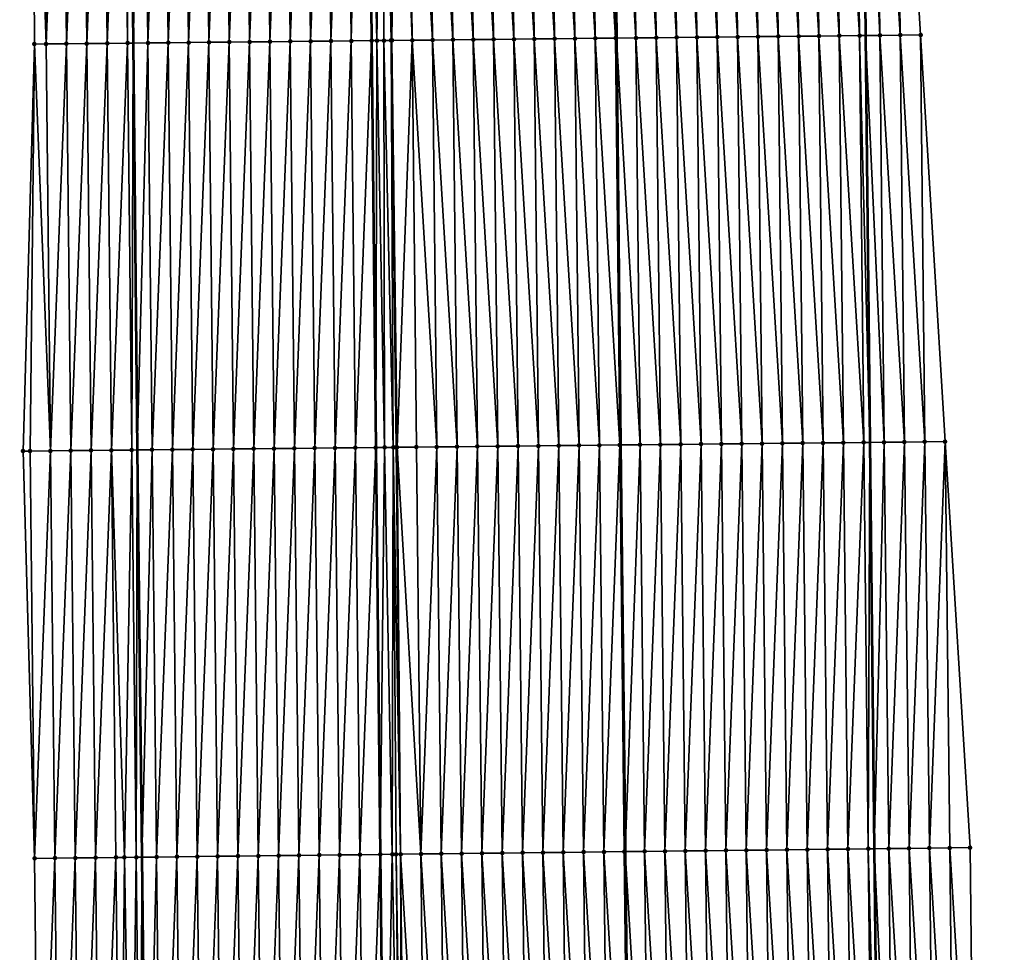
# Model space of a CAD drawing. Header units: feet. Extents: x 2010743 to 2022806, y 818705 to 837694.
# Tile 359 of 531: x 2011454 to 2011502, y 830849 to 830895. Entities that reach past the tile are written whole.
import ezdxf

# ---------------------------------------------------------------- set-up
doc = ezdxf.new("R2010")
doc.units = ezdxf.units.FT
doc.header["$MEASUREMENT"] = 0
for name, color, linetype, lineweight in [('EP_Travel Lane', 172, 'Continuous', 53), ('Road Shots', 141, 'Continuous', 100), ('STRIPING', 60, 'Continuous', 53)]:
    doc.layers.add(name, color=color, linetype=linetype, lineweight=lineweight)
doc.layers.add('I-77-MM17-21_NB-Surface-Border', color=7, linetype='Continuous')
doc.layers.add('I-77-MM17-21_NB-Surface-TIN', color=7, linetype='Continuous')

msp = doc.modelspace()

# ---------------------------------------------------------------- linework, layer by layer
at = {"layer": 'EP_Travel Lane'}
for points in [[(2011494.822, 830933.843, 328.306), (2011495.028, 830913.845, 328.183), (2011495.234, 830893.846, 328.061), (2011495.44, 830873.848, 327.938), (2011495.659, 830853.875, 327.808), (2011495.882, 830833.876, 327.703), (2011496.105, 830813.878, 327.567), (2011496.328, 830793.879, 327.442), (2011496.551, 830773.881, 327.308), (2011496.774, 830753.883, 327.176), (2011496.997, 830733.885, 327.022), (2011497.22, 830713.886, 326.922), (2011497.443, 830693.888, 326.802), (2011497.666, 830673.889, 326.664)], [(2011458.804, 830933.471, 328.509), (2011459.01, 830913.472, 328.364), (2011459.216, 830893.474, 328.253), (2011459.423, 830873.475, 328.167), (2011459.646, 830853.461, 328.058), (2011459.875, 830833.463, 327.95), (2011460.103, 830813.464, 327.822), (2011460.332, 830793.466, 327.674), (2011460.561, 830773.468, 327.565), (2011460.79, 830753.469, 327.446), (2011461.019, 830733.471, 327.322), (2011461.247, 830713.473, 327.206), (2011461.476, 830693.474, 327.074), (2011461.705, 830673.476, 326.95)]]:
    msp.add_polyline3d(points, dxfattribs=at)
at = {"layer": 'I-77-MM17-21_NB-Surface-Border', "color": 3, "linetype": 'Continuous', "lineweight": -3}
for points in [[(2011497.53, 830933.872, 328.212), (2011496.736, 830913.863, 328.132), (2011497.942, 830893.875, 327.97), (2011499.148, 830873.887, 327.814), (2011500.371, 830853.929, 327.66), (2011500.599, 830833.931, 327.544), (2011501.828, 830813.944, 327.376), (2011502.057, 830793.946, 327.252), (2011501.286, 830773.936, 327.147), (2011501.515, 830753.938, 327.019), (2011501.743, 830733.94, 326.875), (2011500.972, 830713.93, 326.792), (2011500.201, 830693.92, 326.708), (2011500.43, 830673.922, 326.571)], [(2011456.545, 830673.418, 326.859), (2011456.029, 830693.413, 326.965), (2011455.756, 830713.411, 327.082), (2011455.234, 830733.406, 327.181), (2011455.518, 830753.41, 327.317), (2011455.289, 830773.408, 327.438), (2011455.06, 830793.407, 327.564), (2011454.831, 830813.405, 327.7), (2011454.602, 830833.403, 327.829), (2011454.374, 830853.401, 327.946), (2011453.809, 830873.418, 328.036), (2011454.364, 830893.424, 328.142), (2011454.254, 830913.424, 328.271), (2011453.643, 830933.418, 328.383)]]:
    msp.add_polyline3d(points, dxfattribs=at)
at = {"layer": 'I-77-MM17-21_NB-Surface-TIN', "color": 128, "linetype": 'Continuous', "lineweight": -3}
for points in [[(2011474.943, 830893.635, 328.391), (2011474.737, 830913.634, 328.504), (2011473.737, 830913.623, 328.519)], [(2011475.943, 830893.645, 328.38), (2011475.737, 830913.644, 328.49), (2011474.737, 830913.634, 328.504)], [(2011474.943, 830893.635, 328.391), (2011475.943, 830893.645, 328.38), (2011474.737, 830913.634, 328.504)], [(2011476.943, 830893.656, 328.367), (2011476.737, 830913.654, 328.476), (2011475.737, 830913.644, 328.49)], [(2011475.943, 830893.645, 328.38), (2011476.943, 830893.656, 328.367), (2011475.737, 830913.644, 328.49)], [(2011477.943, 830893.666, 328.35), (2011477.737, 830913.665, 328.465), (2011476.737, 830913.654, 328.476)], [(2011476.943, 830893.656, 328.367), (2011477.943, 830893.666, 328.35), (2011476.737, 830913.654, 328.476)], [(2011478.943, 830893.677, 328.334), (2011478.737, 830913.675, 328.453), (2011477.737, 830913.665, 328.465)], [(2011477.943, 830893.666, 328.35), (2011478.943, 830893.677, 328.334), (2011477.737, 830913.665, 328.465)], [(2011479.943, 830893.687, 328.319), (2011479.737, 830913.686, 328.442), (2011478.737, 830913.675, 328.453)], [(2011478.943, 830893.677, 328.334), (2011479.943, 830893.687, 328.319), (2011478.737, 830913.675, 328.453)], [(2011480.943, 830893.697, 328.306), (2011480.737, 830913.696, 328.431), (2011479.737, 830913.686, 328.442)], [(2011479.943, 830893.687, 328.319), (2011480.943, 830893.697, 328.306), (2011479.737, 830913.686, 328.442)], [(2011481.943, 830893.708, 328.293), (2011481.737, 830913.706, 328.423), (2011480.737, 830913.696, 328.431)], [(2011480.943, 830893.697, 328.306), (2011481.943, 830893.708, 328.293), (2011480.737, 830913.696, 328.431)], [(2011482.943, 830893.718, 328.273), (2011482.737, 830913.717, 328.406), (2011481.737, 830913.706, 328.423)], [(2011481.943, 830893.708, 328.293), (2011482.943, 830893.718, 328.273), (2011481.737, 830913.706, 328.423)], [(2011482.737, 830913.717, 328.406), (2011482.981, 830893.719, 328.272), (2011482.775, 830913.717, 328.405)], [(2011482.943, 830893.718, 328.273), (2011482.981, 830893.719, 328.272), (2011482.737, 830913.717, 328.406)], [(2011483.943, 830893.729, 328.252), (2011483.737, 830913.727, 328.381), (2011482.775, 830913.717, 328.405)], [(2011483.943, 830893.729, 328.252), (2011482.775, 830913.717, 328.405), (2011482.981, 830893.719, 328.272)], [(2011484.943, 830893.739, 328.231), (2011484.737, 830913.738, 328.359), (2011483.737, 830913.727, 328.381)], [(2011483.943, 830893.729, 328.252), (2011484.943, 830893.739, 328.231), (2011483.737, 830913.727, 328.381)], [(2011485.943, 830893.749, 328.212), (2011485.737, 830913.748, 328.342), (2011484.737, 830913.738, 328.359)], [(2011484.943, 830893.739, 328.231), (2011485.943, 830893.749, 328.212), (2011484.737, 830913.738, 328.359)], [(2011486.943, 830893.76, 328.195), (2011486.736, 830913.758, 328.326), (2011485.737, 830913.748, 328.342)], [(2011485.943, 830893.749, 328.212), (2011486.943, 830893.76, 328.195), (2011485.737, 830913.748, 328.342)], [(2011487.943, 830893.77, 328.179), (2011487.736, 830913.769, 328.311), (2011486.736, 830913.758, 328.326)], [(2011486.943, 830893.76, 328.195), (2011487.943, 830893.77, 328.179), (2011486.736, 830913.758, 328.326)], [(2011488.942, 830893.781, 328.165), (2011488.736, 830913.779, 328.296), (2011487.736, 830913.769, 328.311)], [(2011487.943, 830893.77, 328.179), (2011488.942, 830893.781, 328.165), (2011487.736, 830913.769, 328.311)], [(2011489.942, 830893.791, 328.154), (2011489.736, 830913.79, 328.284), (2011488.736, 830913.779, 328.296)], [(2011488.942, 830893.781, 328.165), (2011489.942, 830893.791, 328.154), (2011488.736, 830913.779, 328.296)], [(2011490.942, 830893.801, 328.143), (2011490.736, 830913.8, 328.274), (2011489.736, 830913.79, 328.284)], [(2011489.942, 830893.791, 328.154), (2011490.942, 830893.801, 328.143), (2011489.736, 830913.79, 328.284)], [(2011491.942, 830893.812, 328.128), (2011491.736, 830913.81, 328.262), (2011490.736, 830913.8, 328.274)], [(2011490.942, 830893.801, 328.143), (2011491.942, 830893.812, 328.128), (2011490.736, 830913.8, 328.274)], [(2011492.942, 830893.822, 328.11), (2011492.736, 830913.821, 328.244), (2011491.736, 830913.81, 328.262)], [(2011491.942, 830893.812, 328.128), (2011492.942, 830893.822, 328.11), (2011491.736, 830913.81, 328.262)], [(2011493.942, 830893.833, 328.09), (2011493.736, 830913.831, 328.22), (2011492.736, 830913.821, 328.244)], [(2011492.942, 830893.822, 328.11), (2011493.942, 830893.833, 328.09), (2011492.736, 830913.821, 328.244)], [(2011494.942, 830893.843, 328.068), (2011494.736, 830913.842, 328.192), (2011493.736, 830913.831, 328.22)], [(2011493.942, 830893.833, 328.09), (2011494.942, 830893.843, 328.068), (2011493.736, 830913.831, 328.22)], [(2011494.736, 830913.842, 328.192), (2011495.234, 830893.846, 328.061), (2011495.028, 830913.845, 328.183)], [(2011494.942, 830893.843, 328.068), (2011495.234, 830893.846, 328.061), (2011494.736, 830913.842, 328.192)], [(2011495.942, 830893.854, 328.044), (2011495.736, 830913.852, 328.163), (2011495.028, 830913.845, 328.183)], [(2011495.942, 830893.854, 328.044), (2011495.028, 830913.845, 328.183), (2011495.234, 830893.846, 328.061)], [(2011496.942, 830893.864, 328.01), (2011496.736, 830913.863, 328.132), (2011495.736, 830913.852, 328.163)], [(2011495.942, 830893.854, 328.044), (2011496.942, 830893.864, 328.01), (2011495.736, 830913.852, 328.163)], [(2011496.942, 830893.864, 328.01), (2011497.942, 830893.875, 327.97), (2011496.736, 830913.863, 328.132)], [(2011454.944, 830893.43, 328.156), (2011454.738, 830913.429, 328.283), (2011454.254, 830913.424, 328.271)], [(2011454.944, 830893.43, 328.156), (2011454.254, 830913.424, 328.271), (2011454.364, 830893.424, 328.142)], [(2011454.944, 830893.43, 328.156), (2011455.738, 830913.439, 328.312), (2011454.738, 830913.429, 328.283)], [(2011454.944, 830893.43, 328.156), (2011455.944, 830893.44, 328.181), (2011455.738, 830913.439, 328.312)], [(2011455.944, 830893.44, 328.181), (2011456.738, 830913.449, 328.337), (2011455.738, 830913.439, 328.312)], [(2011455.944, 830893.44, 328.181), (2011456.944, 830893.451, 328.204), (2011456.738, 830913.449, 328.337)], [(2011456.944, 830893.451, 328.204), (2011457.738, 830913.459, 328.356), (2011456.738, 830913.449, 328.337)], [(2011456.944, 830893.451, 328.204), (2011457.944, 830893.461, 328.229), (2011457.738, 830913.459, 328.356)], [(2011457.944, 830893.461, 328.229), (2011458.738, 830913.47, 328.362), (2011457.738, 830913.459, 328.356)], [(2011457.944, 830893.461, 328.229), (2011458.944, 830893.471, 328.249), (2011458.738, 830913.47, 328.362)], [(2011458.944, 830893.471, 328.249), (2011459.01, 830913.472, 328.364), (2011458.738, 830913.47, 328.362)], [(2011458.944, 830893.471, 328.249), (2011459.216, 830893.474, 328.253), (2011459.01, 830913.472, 328.364)], [(2011459.738, 830913.48, 328.371), (2011459.01, 830913.472, 328.364), (2011459.216, 830893.474, 328.253)], [(2011459.944, 830893.481, 328.265), (2011459.738, 830913.48, 328.371), (2011459.216, 830893.474, 328.253)], [(2011459.944, 830893.481, 328.265), (2011460.738, 830913.49, 328.392), (2011459.738, 830913.48, 328.371)], [(2011459.944, 830893.481, 328.265), (2011460.944, 830893.491, 328.285), (2011460.738, 830913.49, 328.392)], [(2011460.944, 830893.491, 328.285), (2011461.738, 830913.5, 328.407), (2011460.738, 830913.49, 328.392)], [(2011460.944, 830893.491, 328.285), (2011461.944, 830893.502, 328.301), (2011461.738, 830913.5, 328.407)], [(2011462.738, 830913.51, 328.421), (2011461.738, 830913.5, 328.407), (2011461.944, 830893.502, 328.301)], [(2011462.944, 830893.512, 328.318), (2011462.738, 830913.51, 328.421), (2011461.944, 830893.502, 328.301)], [(2011462.944, 830893.512, 328.318), (2011463.738, 830913.521, 328.436), (2011462.738, 830913.51, 328.421)], [(2011462.944, 830893.512, 328.318), (2011463.944, 830893.522, 328.328), (2011463.738, 830913.521, 328.436)], [(2011463.944, 830893.522, 328.328), (2011464.738, 830913.531, 328.446), (2011463.738, 830913.521, 328.436)], [(2011463.944, 830893.522, 328.328), (2011464.944, 830893.532, 328.339), (2011464.738, 830913.531, 328.446)], [(2011464.944, 830893.532, 328.339), (2011465.738, 830913.541, 328.458), (2011464.738, 830913.531, 328.446)], [(2011464.944, 830893.532, 328.339), (2011465.944, 830893.543, 328.352), (2011465.738, 830913.541, 328.458)], [(2011465.944, 830893.543, 328.352), (2011466.738, 830913.551, 328.471), (2011465.738, 830913.541, 328.458)], [(2011465.944, 830893.543, 328.352), (2011466.944, 830893.553, 328.363), (2011466.738, 830913.551, 328.471)], [(2011466.944, 830893.553, 328.363), (2011467.737, 830913.562, 328.484), (2011466.738, 830913.551, 328.471)], [(2011466.944, 830893.553, 328.363), (2011467.944, 830893.563, 328.381), (2011467.737, 830913.562, 328.484)], [(2011467.944, 830893.563, 328.381), (2011468.737, 830913.572, 328.503), (2011467.737, 830913.562, 328.484)], [(2011467.944, 830893.563, 328.381), (2011468.944, 830893.573, 328.401), (2011468.737, 830913.572, 328.503)], [(2011468.944, 830893.573, 328.401), (2011469.737, 830913.582, 328.525), (2011468.737, 830913.572, 328.503)], [(2011468.944, 830893.573, 328.401), (2011469.944, 830893.583, 328.419), (2011469.737, 830913.582, 328.525)], [(2011469.944, 830893.583, 328.419), (2011470.382, 830913.589, 328.534), (2011469.737, 830913.582, 328.525)], [(2011469.944, 830893.583, 328.419), (2011470.944, 830893.594, 328.431), (2011470.382, 830913.589, 328.534)], [(2011470.382, 830913.589, 328.534), (2011470.944, 830893.594, 328.431), (2011470.737, 830913.592, 328.535)], [(2011471.206, 830893.596, 328.432), (2011471.502, 830913.6, 328.537), (2011470.737, 830913.592, 328.535)], [(2011471.206, 830893.596, 328.432), (2011470.737, 830913.592, 328.535), (2011470.944, 830893.594, 328.431)], [(2011471.206, 830893.596, 328.432), (2011471.556, 830893.6, 328.434), (2011471.502, 830913.6, 328.537)], [(2011471.901, 830893.603, 328.433), (2011471.737, 830913.603, 328.537), (2011471.502, 830913.6, 328.537)], [(2011471.556, 830893.6, 328.434), (2011471.901, 830893.603, 328.433), (2011471.502, 830913.6, 328.537)], [(2011471.943, 830893.604, 328.433), (2011472.187, 830913.607, 328.535), (2011471.737, 830913.603, 328.537)], [(2011471.901, 830893.603, 328.433), (2011471.943, 830893.604, 328.433), (2011471.737, 830913.603, 328.537)], [(2011471.943, 830893.604, 328.433), (2011472.943, 830893.614, 328.42), (2011472.187, 830913.607, 328.535)], [(2011472.943, 830893.614, 328.42), (2011472.737, 830913.613, 328.531), (2011472.187, 830913.607, 328.535)], [(2011473.943, 830893.625, 328.404), (2011473.737, 830913.623, 328.519), (2011472.737, 830913.613, 328.531)], [(2011472.943, 830893.614, 328.42), (2011473.943, 830893.625, 328.404), (2011472.737, 830913.613, 328.531)], [(2011473.943, 830893.625, 328.404), (2011474.943, 830893.635, 328.391), (2011473.737, 830913.623, 328.519)], [(2011489.149, 830873.782, 328.061), (2011488.942, 830893.781, 328.165), (2011487.943, 830893.77, 328.179)], [(2011490.149, 830873.792, 328.048), (2011489.942, 830893.791, 328.154), (2011488.942, 830893.781, 328.165)], [(2011489.149, 830873.782, 328.061), (2011490.149, 830873.792, 328.048), (2011488.942, 830893.781, 328.165)], [(2011491.149, 830873.803, 328.033), (2011490.942, 830893.801, 328.143), (2011489.942, 830893.791, 328.154)], [(2011490.149, 830873.792, 328.048), (2011491.149, 830873.803, 328.033), (2011489.942, 830893.791, 328.154)], [(2011492.148, 830873.813, 328.018), (2011491.942, 830893.812, 328.128), (2011490.942, 830893.801, 328.143)], [(2011491.149, 830873.803, 328.033), (2011492.148, 830873.813, 328.018), (2011490.942, 830893.801, 328.143)], [(2011493.148, 830873.824, 328.003), (2011492.942, 830893.822, 328.11), (2011491.942, 830893.812, 328.128)], [(2011492.148, 830873.813, 328.018), (2011493.148, 830873.824, 328.003), (2011491.942, 830893.812, 328.128)], [(2011494.148, 830873.834, 327.977), (2011493.942, 830893.833, 328.09), (2011492.942, 830893.822, 328.11)], [(2011493.148, 830873.824, 328.003), (2011494.148, 830873.834, 327.977), (2011492.942, 830893.822, 328.11)], [(2011495.148, 830873.845, 327.946), (2011494.942, 830893.843, 328.068), (2011493.942, 830893.833, 328.09)], [(2011494.148, 830873.834, 327.977), (2011495.148, 830873.845, 327.946), (2011493.942, 830893.833, 328.09)], [(2011494.942, 830893.843, 328.068), (2011495.44, 830873.848, 327.938), (2011495.234, 830893.846, 328.061)], [(2011495.148, 830873.845, 327.946), (2011495.44, 830873.848, 327.938), (2011494.942, 830893.843, 328.068)], [(2011496.148, 830873.855, 327.919), (2011495.942, 830893.854, 328.044), (2011495.234, 830893.846, 328.061)], [(2011496.148, 830873.855, 327.919), (2011495.234, 830893.846, 328.061), (2011495.44, 830873.848, 327.938)], [(2011497.148, 830873.865, 327.889), (2011496.942, 830893.864, 328.01), (2011495.942, 830893.854, 328.044)], [(2011496.148, 830873.855, 327.919), (2011497.148, 830873.865, 327.889), (2011495.942, 830893.854, 328.044)], [(2011498.148, 830873.876, 327.851), (2011497.942, 830893.875, 327.97), (2011496.942, 830893.864, 328.01)], [(2011497.148, 830873.865, 327.889), (2011498.148, 830873.876, 327.851), (2011496.942, 830893.864, 328.01)], [(2011498.148, 830873.876, 327.851), (2011499.148, 830873.887, 327.814), (2011497.942, 830893.875, 327.97)], [(2011454.15, 830873.421, 328.048), (2011454.364, 830893.424, 328.142), (2011453.809, 830873.418, 328.036)], [(2011454.15, 830873.421, 328.048), (2011455.15, 830873.432, 328.07), (2011454.364, 830893.424, 328.142)], [(2011455.15, 830873.432, 328.07), (2011454.944, 830893.43, 328.156), (2011454.364, 830893.424, 328.142)], [(2011455.15, 830873.432, 328.07), (2011455.944, 830893.44, 328.181), (2011454.944, 830893.43, 328.156)], [(2011455.15, 830873.432, 328.07), (2011456.15, 830873.442, 328.093), (2011455.944, 830893.44, 328.181)], [(2011456.15, 830873.442, 328.093), (2011456.944, 830893.451, 328.204), (2011455.944, 830893.44, 328.181)], [(2011456.15, 830873.442, 328.093), (2011457.15, 830873.452, 328.117), (2011456.944, 830893.451, 328.204)], [(2011457.15, 830873.452, 328.117), (2011457.944, 830893.461, 328.229), (2011456.944, 830893.451, 328.204)], [(2011457.15, 830873.452, 328.117), (2011458.15, 830873.462, 328.145), (2011457.944, 830893.461, 328.229)], [(2011458.15, 830873.462, 328.145), (2011458.944, 830893.471, 328.249), (2011457.944, 830893.461, 328.229)], [(2011458.15, 830873.462, 328.145), (2011459.15, 830873.472, 328.163), (2011458.944, 830893.471, 328.249)], [(2011459.15, 830873.472, 328.163), (2011459.216, 830893.474, 328.253), (2011458.944, 830893.471, 328.249)], [(2011459.15, 830873.472, 328.163), (2011459.423, 830873.475, 328.167), (2011459.216, 830893.474, 328.253)], [(2011459.944, 830893.481, 328.265), (2011459.216, 830893.474, 328.253), (2011459.423, 830873.475, 328.167)], [(2011460.15, 830873.482, 328.175), (2011459.944, 830893.481, 328.265), (2011459.423, 830873.475, 328.167)], [(2011460.15, 830873.482, 328.175), (2011460.944, 830893.491, 328.285), (2011459.944, 830893.481, 328.265)], [(2011460.15, 830873.482, 328.175), (2011461.15, 830873.493, 328.195), (2011460.944, 830893.491, 328.285)], [(2011461.15, 830873.493, 328.195), (2011461.944, 830893.502, 328.301), (2011460.944, 830893.491, 328.285)], [(2011461.15, 830873.493, 328.195), (2011462.15, 830873.503, 328.213), (2011461.944, 830893.502, 328.301)], [(2011462.944, 830893.512, 328.318), (2011461.944, 830893.502, 328.301), (2011462.15, 830873.503, 328.213)], [(2011463.15, 830873.513, 328.229), (2011462.944, 830893.512, 328.318), (2011462.15, 830873.503, 328.213)], [(2011463.15, 830873.513, 328.229), (2011463.944, 830893.522, 328.328), (2011462.944, 830893.512, 328.318)], [(2011463.15, 830873.513, 328.229), (2011464.15, 830873.523, 328.241), (2011463.944, 830893.522, 328.328)], [(2011464.15, 830873.523, 328.241), (2011464.944, 830893.532, 328.339), (2011463.944, 830893.522, 328.328)], [(2011464.15, 830873.523, 328.241), (2011465.15, 830873.534, 328.252), (2011464.944, 830893.532, 328.339)], [(2011465.15, 830873.534, 328.252), (2011465.944, 830893.543, 328.352), (2011464.944, 830893.532, 328.339)], [(2011465.15, 830873.534, 328.252), (2011466.15, 830873.544, 328.263), (2011465.944, 830893.543, 328.352)], [(2011466.15, 830873.544, 328.263), (2011466.944, 830893.553, 328.363), (2011465.944, 830893.543, 328.352)], [(2011466.15, 830873.544, 328.263), (2011467.15, 830873.554, 328.278), (2011466.944, 830893.553, 328.363)], [(2011467.15, 830873.554, 328.278), (2011467.944, 830893.563, 328.381), (2011466.944, 830893.553, 328.363)], [(2011467.15, 830873.554, 328.278), (2011468.15, 830873.564, 328.292), (2011467.944, 830893.563, 328.381)], [(2011468.15, 830873.564, 328.292), (2011468.944, 830893.573, 328.401), (2011467.944, 830893.563, 328.381)], [(2011468.15, 830873.564, 328.292), (2011469.15, 830873.574, 328.305), (2011468.944, 830893.573, 328.401)], [(2011469.15, 830873.574, 328.305), (2011469.944, 830893.583, 328.419), (2011468.944, 830893.573, 328.401)], [(2011469.15, 830873.574, 328.305), (2011470.15, 830873.585, 328.326), (2011469.944, 830893.583, 328.419)], [(2011470.15, 830873.585, 328.326), (2011470.944, 830893.594, 328.431), (2011469.944, 830893.583, 328.419)], [(2011470.15, 830873.585, 328.326), (2011471.15, 830873.595, 328.33), (2011470.944, 830893.594, 328.431)], [(2011471.206, 830893.596, 328.432), (2011470.944, 830893.594, 328.431), (2011471.15, 830873.595, 328.33)], [(2011471.588, 830873.599, 328.335), (2011471.206, 830893.596, 328.432), (2011471.15, 830873.595, 328.33)], [(2011471.588, 830873.599, 328.335), (2011471.556, 830893.6, 328.434), (2011471.206, 830893.596, 328.432)], [(2011472.007, 830873.604, 328.338), (2011471.901, 830893.603, 328.433), (2011471.556, 830893.6, 328.434)], [(2011471.588, 830873.599, 328.335), (2011472.007, 830873.604, 328.338), (2011471.556, 830893.6, 328.434)], [(2011472.15, 830873.605, 328.338), (2011471.943, 830893.604, 328.433), (2011471.901, 830893.603, 328.433)], [(2011472.007, 830873.604, 328.338), (2011472.15, 830873.605, 328.338), (2011471.901, 830893.603, 328.433)], [(2011472.198, 830873.606, 328.338), (2011472.943, 830893.614, 328.42), (2011471.943, 830893.604, 328.433)], [(2011472.15, 830873.605, 328.338), (2011472.198, 830873.606, 328.338), (2011471.943, 830893.604, 328.433)], [(2011472.198, 830873.606, 328.338), (2011473.149, 830873.616, 328.326), (2011472.943, 830893.614, 328.42)], [(2011474.149, 830873.626, 328.312), (2011473.943, 830893.625, 328.404), (2011472.943, 830893.614, 328.42)], [(2011473.149, 830873.616, 328.326), (2011474.149, 830873.626, 328.312), (2011472.943, 830893.614, 328.42)], [(2011475.149, 830873.636, 328.297), (2011474.943, 830893.635, 328.391), (2011473.943, 830893.625, 328.404)], [(2011474.149, 830873.626, 328.312), (2011475.149, 830873.636, 328.297), (2011473.943, 830893.625, 328.404)], [(2011476.149, 830873.647, 328.279), (2011475.943, 830893.645, 328.38), (2011474.943, 830893.635, 328.391)], [(2011475.149, 830873.636, 328.297), (2011476.149, 830873.647, 328.279), (2011474.943, 830893.635, 328.391)], [(2011477.149, 830873.657, 328.265), (2011476.943, 830893.656, 328.367), (2011475.943, 830893.645, 328.38)], [(2011476.149, 830873.647, 328.279), (2011477.149, 830873.657, 328.265), (2011475.943, 830893.645, 328.38)], [(2011478.149, 830873.668, 328.246), (2011477.943, 830893.666, 328.35), (2011476.943, 830893.656, 328.367)], [(2011477.149, 830873.657, 328.265), (2011478.149, 830873.668, 328.246), (2011476.943, 830893.656, 328.367)], [(2011479.149, 830873.678, 328.228), (2011478.943, 830893.677, 328.334), (2011477.943, 830893.666, 328.35)], [(2011478.149, 830873.668, 328.246), (2011479.149, 830873.678, 328.228), (2011477.943, 830893.666, 328.35)], [(2011480.149, 830873.688, 328.212), (2011479.943, 830893.687, 328.319), (2011478.943, 830893.677, 328.334)], [(2011479.149, 830873.678, 328.228), (2011480.149, 830873.688, 328.212), (2011478.943, 830893.677, 328.334)], [(2011481.149, 830873.699, 328.203), (2011480.943, 830893.697, 328.306), (2011479.943, 830893.687, 328.319)], [(2011480.149, 830873.688, 328.212), (2011481.149, 830873.699, 328.203), (2011479.943, 830893.687, 328.319)], [(2011482.149, 830873.709, 328.191), (2011481.943, 830893.708, 328.293), (2011480.943, 830893.697, 328.306)], [(2011481.149, 830873.699, 328.203), (2011482.149, 830873.709, 328.191), (2011480.943, 830893.697, 328.306)], [(2011483.149, 830873.72, 328.172), (2011482.943, 830893.718, 328.273), (2011481.943, 830893.708, 328.293)], [(2011482.149, 830873.709, 328.191), (2011483.149, 830873.72, 328.172), (2011481.943, 830893.708, 328.293)], [(2011482.943, 830893.718, 328.273), (2011483.187, 830873.72, 328.171), (2011482.981, 830893.719, 328.272)], [(2011483.149, 830873.72, 328.172), (2011483.187, 830873.72, 328.171), (2011482.943, 830893.718, 328.273)], [(2011484.149, 830873.73, 328.148), (2011483.943, 830893.729, 328.252), (2011482.981, 830893.719, 328.272)], [(2011484.149, 830873.73, 328.148), (2011482.981, 830893.719, 328.272), (2011483.187, 830873.72, 328.171)], [(2011485.149, 830873.74, 328.122), (2011484.943, 830893.739, 328.231), (2011483.943, 830893.729, 328.252)], [(2011484.149, 830873.73, 328.148), (2011485.149, 830873.74, 328.122), (2011483.943, 830893.729, 328.252)], [(2011486.149, 830873.751, 328.104), (2011485.943, 830893.749, 328.212), (2011484.943, 830893.739, 328.231)], [(2011485.149, 830873.74, 328.122), (2011486.149, 830873.751, 328.104), (2011484.943, 830893.739, 328.231)], [(2011487.149, 830873.761, 328.09), (2011486.943, 830893.76, 328.195), (2011485.943, 830893.749, 328.212)], [(2011486.149, 830873.751, 328.104), (2011487.149, 830873.761, 328.09), (2011485.943, 830893.749, 328.212)], [(2011488.149, 830873.772, 328.074), (2011487.943, 830893.77, 328.179), (2011486.943, 830893.76, 328.195)], [(2011487.149, 830873.761, 328.09), (2011488.149, 830873.772, 328.074), (2011486.943, 830893.76, 328.195)], [(2011488.149, 830873.772, 328.074), (2011489.149, 830873.782, 328.061), (2011487.943, 830893.77, 328.179)], [(2011455.374, 830853.413, 327.971), (2011456.15, 830873.442, 328.093), (2011455.15, 830873.432, 328.07)], [(2011455.374, 830853.413, 327.971), (2011456.373, 830853.424, 328), (2011456.15, 830873.442, 328.093)], [(2011456.373, 830853.424, 328), (2011457.15, 830873.452, 328.117), (2011456.15, 830873.442, 328.093)], [(2011456.373, 830853.424, 328), (2011457.373, 830853.435, 328.027), (2011457.15, 830873.452, 328.117)], [(2011457.373, 830853.435, 328.027), (2011458.15, 830873.462, 328.145), (2011457.15, 830873.452, 328.117)], [(2011457.373, 830853.435, 328.027), (2011458.373, 830853.446, 328.051), (2011458.15, 830873.462, 328.145)], [(2011458.796, 830853.451, 328.064), (2011459.15, 830873.472, 328.163), (2011458.15, 830873.462, 328.145)], [(2011458.373, 830853.446, 328.051), (2011458.796, 830853.451, 328.064), (2011458.15, 830873.462, 328.145)], [(2011458.796, 830853.451, 328.064), (2011459.373, 830853.458, 328.056), (2011459.15, 830873.472, 328.163)], [(2011459.373, 830853.458, 328.056), (2011459.423, 830873.475, 328.167), (2011459.15, 830873.472, 328.163)], [(2011459.373, 830853.458, 328.056), (2011459.646, 830853.461, 328.058), (2011459.423, 830873.475, 328.167)], [(2011460.15, 830873.482, 328.175), (2011459.423, 830873.475, 328.167), (2011459.646, 830853.461, 328.058)], [(2011460.373, 830853.469, 328.064), (2011460.15, 830873.482, 328.175), (2011459.646, 830853.461, 328.058)], [(2011460.373, 830853.469, 328.064), (2011461.15, 830873.493, 328.195), (2011460.15, 830873.482, 328.175)], [(2011460.373, 830853.469, 328.064), (2011461.373, 830853.481, 328.086), (2011461.15, 830873.493, 328.195)], [(2011461.373, 830853.481, 328.086), (2011462.15, 830873.503, 328.213), (2011461.15, 830873.493, 328.195)], [(2011461.373, 830853.481, 328.086), (2011462.373, 830853.492, 328.1), (2011462.15, 830873.503, 328.213)], [(2011463.15, 830873.513, 328.229), (2011462.15, 830873.503, 328.213), (2011462.373, 830853.492, 328.1)], [(2011463.373, 830853.503, 328.111), (2011463.15, 830873.513, 328.229), (2011462.373, 830853.492, 328.1)], [(2011463.373, 830853.503, 328.111), (2011464.15, 830873.523, 328.241), (2011463.15, 830873.513, 328.229)], [(2011463.373, 830853.503, 328.111), (2011464.373, 830853.515, 328.12), (2011464.15, 830873.523, 328.241)], [(2011464.373, 830853.515, 328.12), (2011465.15, 830873.534, 328.252), (2011464.15, 830873.523, 328.241)], [(2011464.373, 830853.515, 328.12), (2011465.373, 830853.526, 328.127), (2011465.15, 830873.534, 328.252)], [(2011465.373, 830853.526, 328.127), (2011466.15, 830873.544, 328.263), (2011465.15, 830873.534, 328.252)], [(2011465.373, 830853.526, 328.127), (2011466.373, 830853.537, 328.136), (2011466.15, 830873.544, 328.263)], [(2011466.373, 830853.537, 328.136), (2011467.15, 830873.554, 328.278), (2011466.15, 830873.544, 328.263)], [(2011466.373, 830853.537, 328.136), (2011467.373, 830853.549, 328.148), (2011467.15, 830873.554, 328.278)], [(2011467.373, 830853.549, 328.148), (2011468.15, 830873.564, 328.292), (2011467.15, 830873.554, 328.278)], [(2011467.373, 830853.549, 328.148), (2011468.373, 830853.56, 328.161), (2011468.15, 830873.564, 328.292)], [(2011468.373, 830853.56, 328.161), (2011469.15, 830873.574, 328.305), (2011468.15, 830873.564, 328.292)], [(2011468.373, 830853.56, 328.161), (2011469.373, 830853.572, 328.176), (2011469.15, 830873.574, 328.305)], [(2011469.373, 830853.572, 328.176), (2011470.15, 830873.585, 328.326), (2011469.15, 830873.574, 328.305)], [(2011469.373, 830853.572, 328.176), (2011470.373, 830853.583, 328.194), (2011470.15, 830873.585, 328.326)], [(2011470.373, 830853.583, 328.194), (2011471.15, 830873.595, 328.33), (2011470.15, 830873.585, 328.326)], [(2011470.373, 830853.583, 328.194), (2011471.373, 830853.594, 328.207), (2011471.15, 830873.595, 328.33)], [(2011471.588, 830873.599, 328.335), (2011471.15, 830873.595, 328.33), (2011471.373, 830853.594, 328.207)], [(2011471.965, 830853.601, 328.21), (2011471.588, 830873.599, 328.335), (2011471.373, 830853.594, 328.207)], [(2011471.965, 830853.601, 328.21), (2011472.007, 830873.604, 328.338), (2011471.588, 830873.599, 328.335)], [(2011471.965, 830853.601, 328.21), (2011472.153, 830853.603, 328.21), (2011472.007, 830873.604, 328.338)], [(2011472.372, 830853.606, 328.207), (2011472.15, 830873.605, 328.338), (2011472.007, 830873.604, 328.338)], [(2011472.153, 830853.603, 328.21), (2011472.372, 830853.606, 328.207), (2011472.007, 830873.604, 328.338)], [(2011472.372, 830853.606, 328.207), (2011472.198, 830873.606, 328.338), (2011472.15, 830873.605, 328.338)], [(2011473.372, 830853.617, 328.191), (2011473.149, 830873.616, 328.326), (2011472.198, 830873.606, 328.338)], [(2011472.372, 830853.606, 328.207), (2011473.372, 830853.617, 328.191), (2011472.198, 830873.606, 328.338)], [(2011473.372, 830853.617, 328.191), (2011474.149, 830873.626, 328.312), (2011473.149, 830873.616, 328.326)], [(2011473.372, 830853.617, 328.191), (2011474.372, 830853.629, 328.174), (2011474.149, 830873.626, 328.312)], [(2011474.372, 830853.629, 328.174), (2011475.149, 830873.636, 328.297), (2011474.149, 830873.626, 328.312)], [(2011474.372, 830853.629, 328.174), (2011475.372, 830853.64, 328.158), (2011475.149, 830873.636, 328.297)], [(2011475.372, 830853.64, 328.158), (2011476.149, 830873.647, 328.279), (2011475.149, 830873.636, 328.297)], [(2011475.372, 830853.64, 328.158), (2011476.372, 830853.652, 328.144), (2011476.149, 830873.647, 328.279)], [(2011476.372, 830853.652, 328.144), (2011477.149, 830873.657, 328.265), (2011476.149, 830873.647, 328.279)], [(2011476.372, 830853.652, 328.144), (2011477.372, 830853.663, 328.132), (2011477.149, 830873.657, 328.265)], [(2011477.372, 830853.663, 328.132), (2011478.149, 830873.668, 328.246), (2011477.149, 830873.657, 328.265)], [(2011477.372, 830853.663, 328.132), (2011478.372, 830853.675, 328.116), (2011478.149, 830873.668, 328.246)], [(2011478.372, 830853.675, 328.116), (2011479.149, 830873.678, 328.228), (2011478.149, 830873.668, 328.246)], [(2011478.372, 830853.675, 328.116), (2011479.372, 830853.686, 328.099), (2011479.149, 830873.678, 328.228)], [(2011479.372, 830853.686, 328.099), (2011480.149, 830873.688, 328.212), (2011479.149, 830873.678, 328.228)], [(2011479.372, 830853.686, 328.099), (2011480.372, 830853.698, 328.086), (2011480.149, 830873.688, 328.212)], [(2011480.372, 830853.698, 328.086), (2011481.149, 830873.699, 328.203), (2011480.149, 830873.688, 328.212)], [(2011480.372, 830853.698, 328.086), (2011481.372, 830853.709, 328.078), (2011481.149, 830873.699, 328.203)], [(2011481.372, 830853.709, 328.078), (2011482.149, 830873.709, 328.191), (2011481.149, 830873.699, 328.203)], [(2011481.372, 830853.709, 328.078), (2011482.372, 830853.721, 328.068), (2011482.149, 830873.709, 328.191)], [(2011482.372, 830853.721, 328.068), (2011483.149, 830873.72, 328.172), (2011482.149, 830873.709, 328.191)], [(2011482.372, 830853.721, 328.068), (2011483.372, 830853.733, 328.044), (2011483.149, 830873.72, 328.172)], [(2011483.372, 830853.733, 328.044), (2011483.187, 830873.72, 328.171), (2011483.149, 830873.72, 328.172)], [(2011484.149, 830873.73, 328.148), (2011483.187, 830873.72, 328.171), (2011483.41, 830853.733, 328.043)], [(2011483.372, 830853.733, 328.044), (2011483.41, 830853.733, 328.043), (2011483.187, 830873.72, 328.171)], [(2011484.372, 830853.744, 328.018), (2011484.149, 830873.73, 328.148), (2011483.41, 830853.733, 328.043)], [(2011484.372, 830853.744, 328.018), (2011485.149, 830873.74, 328.122), (2011484.149, 830873.73, 328.148)], [(2011484.372, 830853.744, 328.018), (2011485.372, 830853.756, 327.989), (2011485.149, 830873.74, 328.122)], [(2011485.372, 830853.756, 327.989), (2011486.149, 830873.751, 328.104), (2011485.149, 830873.74, 328.122)], [(2011485.372, 830853.756, 327.989), (2011486.372, 830853.767, 327.972), (2011486.149, 830873.751, 328.104)], [(2011486.372, 830853.767, 327.972), (2011487.149, 830873.761, 328.09), (2011486.149, 830873.751, 328.104)], [(2011486.372, 830853.767, 327.972), (2011487.371, 830853.779, 327.959), (2011487.149, 830873.761, 328.09)], [(2011487.371, 830853.779, 327.959), (2011488.149, 830873.772, 328.074), (2011487.149, 830873.761, 328.09)], [(2011487.371, 830853.779, 327.959), (2011488.371, 830853.79, 327.943), (2011488.149, 830873.772, 328.074)], [(2011488.371, 830853.79, 327.943), (2011489.149, 830873.782, 328.061), (2011488.149, 830873.772, 328.074)], [(2011488.371, 830853.79, 327.943), (2011489.371, 830853.802, 327.933), (2011489.149, 830873.782, 328.061)], [(2011489.371, 830853.802, 327.933), (2011490.149, 830873.792, 328.048), (2011489.149, 830873.782, 328.061)], [(2011489.371, 830853.802, 327.933), (2011490.371, 830853.813, 327.921), (2011490.149, 830873.792, 328.048)], [(2011490.371, 830853.813, 327.921), (2011491.149, 830873.803, 328.033), (2011490.149, 830873.792, 328.048)], [(2011490.371, 830853.813, 327.921), (2011491.371, 830853.825, 327.907), (2011491.149, 830873.803, 328.033)], [(2011491.371, 830853.825, 327.907), (2011492.148, 830873.813, 328.018), (2011491.149, 830873.803, 328.033)], [(2011491.371, 830853.825, 327.907), (2011492.371, 830853.836, 327.891), (2011492.148, 830873.813, 328.018)], [(2011492.371, 830853.836, 327.891), (2011493.148, 830873.824, 328.003), (2011492.148, 830873.813, 328.018)], [(2011492.371, 830853.836, 327.891), (2011493.371, 830853.848, 327.873), (2011493.148, 830873.824, 328.003)], [(2011493.371, 830853.848, 327.873), (2011494.148, 830873.834, 327.977), (2011493.148, 830873.824, 328.003)], [(2011493.371, 830853.848, 327.873), (2011494.371, 830853.86, 327.855), (2011494.148, 830873.834, 327.977)], [(2011494.371, 830853.86, 327.855), (2011495.148, 830873.845, 327.946), (2011494.148, 830873.834, 327.977)], [(2011494.371, 830853.86, 327.855), (2011495.371, 830853.871, 327.816), (2011495.148, 830873.845, 327.946)], [(2011495.371, 830853.871, 327.816), (2011495.44, 830873.848, 327.938), (2011495.148, 830873.845, 327.946)], [(2011495.371, 830853.871, 327.816), (2011495.659, 830853.875, 327.808), (2011495.44, 830873.848, 327.938)], [(2011496.148, 830873.855, 327.919), (2011495.44, 830873.848, 327.938), (2011495.659, 830853.875, 327.808)], [(2011496.371, 830853.883, 327.79), (2011496.148, 830873.855, 327.919), (2011495.659, 830853.875, 327.808)], [(2011496.371, 830853.883, 327.79), (2011497.148, 830873.865, 327.889), (2011496.148, 830873.855, 327.919)], [(2011496.371, 830853.883, 327.79), (2011497.371, 830853.894, 327.76), (2011497.148, 830873.865, 327.889)], [(2011497.371, 830853.894, 327.76), (2011498.148, 830873.876, 327.851), (2011497.148, 830873.865, 327.889)], [(2011497.371, 830853.894, 327.76), (2011498.371, 830853.906, 327.726), (2011498.148, 830873.876, 327.851)], [(2011498.371, 830853.906, 327.726), (2011499.148, 830873.887, 327.814), (2011498.148, 830873.876, 327.851)], [(2011498.371, 830853.906, 327.726), (2011499.371, 830853.918, 327.694), (2011499.148, 830873.887, 327.814)], [(2011499.371, 830853.918, 327.694), (2011500.371, 830853.929, 327.66), (2011499.148, 830873.887, 327.814)], [(2011454.374, 830853.401, 327.946), (2011454.15, 830873.421, 328.048), (2011453.809, 830873.418, 328.036)], [(2011454.374, 830853.401, 327.946), (2011455.15, 830873.432, 328.07), (2011454.15, 830873.421, 328.048)], [(2011455.374, 830853.413, 327.971), (2011455.15, 830873.432, 328.07), (2011454.374, 830853.401, 327.946)], [(2011470.601, 830833.584, 328.091), (2011471.373, 830853.594, 328.207), (2011470.373, 830853.583, 328.194)], [(2011470.601, 830833.584, 328.091), (2011471.601, 830833.596, 328.097), (2011471.373, 830853.594, 328.207)], [(2011471.965, 830853.601, 328.21), (2011471.373, 830853.594, 328.207), (2011471.601, 830833.596, 328.097)], [(2011472.357, 830833.604, 328.109), (2011471.965, 830853.601, 328.21), (2011471.601, 830833.596, 328.097)], [(2011472.357, 830833.604, 328.109), (2011472.153, 830853.603, 328.21), (2011471.965, 830853.601, 328.21)], [(2011472.447, 830833.605, 328.109), (2011472.372, 830853.606, 328.207), (2011472.153, 830853.603, 328.21)], [(2011472.357, 830833.604, 328.109), (2011472.447, 830833.605, 328.109), (2011472.153, 830853.603, 328.21)], [(2011473.601, 830833.619, 328.088), (2011473.372, 830853.617, 328.191), (2011472.372, 830853.606, 328.207)], [(2011472.447, 830833.605, 328.109), (2011472.601, 830833.607, 328.108), (2011472.372, 830853.606, 328.207)], [(2011472.601, 830833.607, 328.108), (2011473.601, 830833.619, 328.088), (2011472.372, 830853.606, 328.207)], [(2011474.601, 830833.63, 328.072), (2011474.372, 830853.629, 328.174), (2011473.372, 830853.617, 328.191)], [(2011473.601, 830833.619, 328.088), (2011474.601, 830833.63, 328.072), (2011473.372, 830853.617, 328.191)], [(2011475.601, 830833.642, 328.057), (2011475.372, 830853.64, 328.158), (2011474.372, 830853.629, 328.174)], [(2011474.601, 830833.63, 328.072), (2011475.601, 830833.642, 328.057), (2011474.372, 830853.629, 328.174)], [(2011476.601, 830833.653, 328.044), (2011476.372, 830853.652, 328.144), (2011475.372, 830853.64, 328.158)], [(2011475.601, 830833.642, 328.057), (2011476.601, 830833.653, 328.044), (2011475.372, 830853.64, 328.158)], [(2011477.601, 830833.665, 328.03), (2011477.372, 830853.663, 328.132), (2011476.372, 830853.652, 328.144)], [(2011476.601, 830833.653, 328.044), (2011477.601, 830833.665, 328.03), (2011476.372, 830853.652, 328.144)], [(2011478.601, 830833.676, 328.013), (2011478.372, 830853.675, 328.116), (2011477.372, 830853.663, 328.132)], [(2011477.601, 830833.665, 328.03), (2011478.601, 830833.676, 328.013), (2011477.372, 830853.663, 328.132)], [(2011479.601, 830833.688, 327.998), (2011479.372, 830853.686, 328.099), (2011478.372, 830853.675, 328.116)], [(2011478.601, 830833.676, 328.013), (2011479.601, 830833.688, 327.998), (2011478.372, 830853.675, 328.116)], [(2011480.601, 830833.699, 327.986), (2011480.372, 830853.698, 328.086), (2011479.372, 830853.686, 328.099)], [(2011479.601, 830833.688, 327.998), (2011480.601, 830833.699, 327.986), (2011479.372, 830853.686, 328.099)], [(2011481.601, 830833.711, 327.977), (2011481.372, 830853.709, 328.078), (2011480.372, 830853.698, 328.086)], [(2011480.601, 830833.699, 327.986), (2011481.601, 830833.711, 327.977), (2011480.372, 830853.698, 328.086)], [(2011482.601, 830833.722, 327.97), (2011482.372, 830853.721, 328.068), (2011481.372, 830853.709, 328.078)], [(2011481.601, 830833.711, 327.977), (2011482.601, 830833.722, 327.97), (2011481.372, 830853.709, 328.078)], [(2011483.601, 830833.734, 327.95), (2011483.372, 830853.733, 328.044), (2011482.372, 830853.721, 328.068)], [(2011482.601, 830833.722, 327.97), (2011483.601, 830833.734, 327.95), (2011482.372, 830853.721, 328.068)], [(2011483.372, 830853.733, 328.044), (2011483.638, 830833.734, 327.949), (2011483.41, 830853.733, 328.043)], [(2011483.601, 830833.734, 327.95), (2011483.638, 830833.734, 327.949), (2011483.372, 830853.733, 328.044)], [(2011484.6, 830833.746, 327.929), (2011484.372, 830853.744, 328.018), (2011483.41, 830853.733, 328.043)], [(2011484.6, 830833.746, 327.929), (2011483.41, 830853.733, 328.043), (2011483.638, 830833.734, 327.949)], [(2011485.6, 830833.757, 327.895), (2011485.372, 830853.756, 327.989), (2011484.372, 830853.744, 328.018)], [(2011484.6, 830833.746, 327.929), (2011485.6, 830833.757, 327.895), (2011484.372, 830853.744, 328.018)], [(2011486.6, 830833.769, 327.873), (2011486.372, 830853.767, 327.972), (2011485.372, 830853.756, 327.989)], [(2011485.6, 830833.757, 327.895), (2011486.6, 830833.769, 327.873), (2011485.372, 830853.756, 327.989)], [(2011487.6, 830833.78, 327.855), (2011487.371, 830853.779, 327.959), (2011486.372, 830853.767, 327.972)], [(2011486.6, 830833.769, 327.873), (2011487.6, 830833.78, 327.855), (2011486.372, 830853.767, 327.972)], [(2011488.6, 830833.792, 327.836), (2011488.371, 830853.79, 327.943), (2011487.371, 830853.779, 327.959)], [(2011487.6, 830833.78, 327.855), (2011488.6, 830833.792, 327.836), (2011487.371, 830853.779, 327.959)], [(2011489.6, 830833.804, 327.819), (2011489.371, 830853.802, 327.933), (2011488.371, 830853.79, 327.943)], [(2011488.6, 830833.792, 327.836), (2011489.6, 830833.804, 327.819), (2011488.371, 830853.79, 327.943)], [(2011490.6, 830833.815, 327.803), (2011490.371, 830853.813, 327.921), (2011489.371, 830853.802, 327.933)], [(2011489.6, 830833.804, 327.819), (2011490.6, 830833.815, 327.803), (2011489.371, 830853.802, 327.933)], [(2011491.6, 830833.827, 327.789), (2011491.371, 830853.825, 327.907), (2011490.371, 830853.813, 327.921)], [(2011490.6, 830833.815, 327.803), (2011491.6, 830833.827, 327.789), (2011490.371, 830853.813, 327.921)], [(2011492.6, 830833.838, 327.777), (2011492.371, 830853.836, 327.891), (2011491.371, 830853.825, 327.907)], [(2011491.6, 830833.827, 327.789), (2011492.6, 830833.838, 327.777), (2011491.371, 830853.825, 327.907)], [(2011493.6, 830833.85, 327.76), (2011493.371, 830853.848, 327.873), (2011492.371, 830853.836, 327.891)], [(2011492.6, 830833.838, 327.777), (2011493.6, 830833.85, 327.76), (2011492.371, 830853.836, 327.891)], [(2011494.6, 830833.861, 327.743), (2011494.371, 830853.86, 327.855), (2011493.371, 830853.848, 327.873)], [(2011493.6, 830833.85, 327.76), (2011494.6, 830833.861, 327.743), (2011493.371, 830853.848, 327.873)], [(2011495.6, 830833.873, 327.71), (2011495.371, 830853.871, 327.816), (2011494.371, 830853.86, 327.855)], [(2011494.6, 830833.861, 327.743), (2011495.6, 830833.873, 327.71), (2011494.371, 830853.86, 327.855)], [(2011495.371, 830853.871, 327.816), (2011495.882, 830833.876, 327.703), (2011495.659, 830853.875, 327.808)], [(2011495.6, 830833.873, 327.71), (2011495.882, 830833.876, 327.703), (2011495.371, 830853.871, 327.816)], [(2011496.6, 830833.884, 327.684), (2011496.371, 830853.883, 327.79), (2011495.659, 830853.875, 327.808)], [(2011496.6, 830833.884, 327.684), (2011495.659, 830853.875, 327.808), (2011495.882, 830833.876, 327.703)], [(2011497.6, 830833.896, 327.644), (2011497.371, 830853.894, 327.76), (2011496.371, 830853.883, 327.79)], [(2011496.6, 830833.884, 327.684), (2011497.6, 830833.896, 327.644), (2011496.371, 830853.883, 327.79)], [(2011498.6, 830833.908, 327.607), (2011498.371, 830853.906, 327.726), (2011497.371, 830853.894, 327.76)], [(2011497.6, 830833.896, 327.644), (2011498.6, 830833.908, 327.607), (2011497.371, 830853.894, 327.76)], [(2011499.599, 830833.919, 327.577), (2011499.371, 830853.918, 327.694), (2011498.371, 830853.906, 327.726)], [(2011498.6, 830833.908, 327.607), (2011499.599, 830833.919, 327.577), (2011498.371, 830853.906, 327.726)], [(2011500.599, 830833.931, 327.544), (2011500.371, 830853.929, 327.66), (2011499.371, 830853.918, 327.694)], [(2011499.599, 830833.919, 327.577), (2011500.599, 830833.931, 327.544), (2011499.371, 830853.918, 327.694)], [(2011454.602, 830833.403, 327.829), (2011455.374, 830853.413, 327.971), (2011454.374, 830853.401, 327.946)], [(2011455.602, 830833.414, 327.855), (2011455.374, 830853.413, 327.971), (2011454.602, 830833.403, 327.829)], [(2011455.602, 830833.414, 327.855), (2011456.373, 830853.424, 328), (2011455.374, 830853.413, 327.971)], [(2011455.602, 830833.414, 327.855), (2011456.602, 830833.426, 327.883), (2011456.373, 830853.424, 328)], [(2011456.602, 830833.426, 327.883), (2011457.373, 830853.435, 328.027), (2011456.373, 830853.424, 328)], [(2011456.602, 830833.426, 327.883), (2011457.602, 830833.437, 327.899), (2011457.373, 830853.435, 328.027)], [(2011457.602, 830833.437, 327.899), (2011458.373, 830853.446, 328.051), (2011457.373, 830853.435, 328.027)], [(2011457.602, 830833.437, 327.899), (2011458.602, 830833.448, 327.929), (2011458.373, 830853.446, 328.051)], [(2011458.602, 830833.448, 327.929), (2011458.796, 830853.451, 328.064), (2011458.373, 830853.446, 328.051)], [(2011458.602, 830833.448, 327.929), (2011459.116, 830833.454, 327.959), (2011458.796, 830853.451, 328.064)], [(2011459.116, 830833.454, 327.959), (2011459.373, 830853.458, 328.056), (2011458.796, 830853.451, 328.064)], [(2011459.116, 830833.454, 327.959), (2011459.602, 830833.459, 327.949), (2011459.373, 830853.458, 328.056)], [(2011459.602, 830833.459, 327.949), (2011459.646, 830853.461, 328.058), (2011459.373, 830853.458, 328.056)], [(2011459.602, 830833.459, 327.949), (2011459.875, 830833.463, 327.95), (2011459.646, 830853.461, 328.058)], [(2011460.373, 830853.469, 328.064), (2011459.646, 830853.461, 328.058), (2011459.875, 830833.463, 327.95)], [(2011460.602, 830833.471, 327.954), (2011460.373, 830853.469, 328.064), (2011459.875, 830833.463, 327.95)], [(2011460.602, 830833.471, 327.954), (2011461.373, 830853.481, 328.086), (2011460.373, 830853.469, 328.064)], [(2011460.602, 830833.471, 327.954), (2011461.602, 830833.482, 327.972), (2011461.373, 830853.481, 328.086)], [(2011461.602, 830833.482, 327.972), (2011462.373, 830853.492, 328.1), (2011461.373, 830853.481, 328.086)], [(2011462.602, 830833.494, 327.986), (2011462.373, 830853.492, 328.1), (2011461.602, 830833.482, 327.972)], [(2011462.602, 830833.494, 327.986), (2011463.373, 830853.503, 328.111), (2011462.373, 830853.492, 328.1)], [(2011462.602, 830833.494, 327.986), (2011463.602, 830833.505, 327.997), (2011463.373, 830853.503, 328.111)], [(2011463.602, 830833.505, 327.997), (2011464.373, 830853.515, 328.12), (2011463.373, 830853.503, 328.111)], [(2011463.602, 830833.505, 327.997), (2011464.602, 830833.516, 328.01), (2011464.373, 830853.515, 328.12)], [(2011464.602, 830833.516, 328.01), (2011465.373, 830853.526, 328.127), (2011464.373, 830853.515, 328.12)], [(2011464.602, 830833.516, 328.01), (2011465.602, 830833.528, 328.022), (2011465.373, 830853.526, 328.127)], [(2011465.602, 830833.528, 328.022), (2011466.373, 830853.537, 328.136), (2011465.373, 830853.526, 328.127)], [(2011465.602, 830833.528, 328.022), (2011466.602, 830833.539, 328.032), (2011466.373, 830853.537, 328.136)], [(2011466.602, 830833.539, 328.032), (2011467.373, 830853.549, 328.148), (2011466.373, 830853.537, 328.136)], [(2011466.602, 830833.539, 328.032), (2011467.602, 830833.55, 328.042), (2011467.373, 830853.549, 328.148)], [(2011467.602, 830833.55, 328.042), (2011468.373, 830853.56, 328.161), (2011467.373, 830853.549, 328.148)], [(2011467.602, 830833.55, 328.042), (2011468.602, 830833.562, 328.056), (2011468.373, 830853.56, 328.161)], [(2011468.602, 830833.562, 328.056), (2011469.373, 830853.572, 328.176), (2011468.373, 830853.56, 328.161)], [(2011468.602, 830833.562, 328.056), (2011469.601, 830833.573, 328.072), (2011469.373, 830853.572, 328.176)], [(2011469.601, 830833.573, 328.072), (2011470.373, 830853.583, 328.194), (2011469.373, 830853.572, 328.176)], [(2011469.601, 830833.573, 328.072), (2011470.601, 830833.584, 328.091), (2011470.373, 830853.583, 328.194)]]:
    msp.add_3dface(points, dxfattribs=at)
at = {"layer": 'Road Shots', "lineweight": 100}
for p in [(2011488.942, 830893.781, 328.165), (2011489.942, 830893.791, 328.154), (2011490.942, 830893.801, 328.143), (2011491.942, 830893.812, 328.128), (2011492.942, 830893.822, 328.11), (2011493.942, 830893.833, 328.09), (2011494.942, 830893.843, 328.068), (2011495.942, 830893.854, 328.044), (2011496.942, 830893.864, 328.01), (2011497.942, 830893.875, 327.97), (2011454.364, 830893.424, 328.142), (2011454.944, 830893.43, 328.156), (2011455.944, 830893.44, 328.181), (2011456.944, 830893.451, 328.204), (2011457.944, 830893.461, 328.229), (2011458.944, 830893.471, 328.249), (2011459.944, 830893.481, 328.265), (2011460.944, 830893.491, 328.285), (2011461.944, 830893.502, 328.301), (2011462.944, 830893.512, 328.318), (2011463.944, 830893.522, 328.328), (2011464.944, 830893.532, 328.339), (2011465.944, 830893.543, 328.352), (2011466.944, 830893.553, 328.363), (2011467.944, 830893.563, 328.381), (2011468.944, 830893.573, 328.401), (2011469.944, 830893.583, 328.419), (2011470.943, 830893.594, 328.431), (2011471.206, 830893.596, 328.432), (2011471.556, 830893.6, 328.434), (2011471.901, 830893.603, 328.433), (2011471.943, 830893.604, 328.433), (2011472.943, 830893.614, 328.42), (2011473.943, 830893.625, 328.404), (2011474.943, 830893.635, 328.391), (2011475.943, 830893.645, 328.38), (2011476.943, 830893.656, 328.367), (2011477.943, 830893.666, 328.35), (2011478.943, 830893.677, 328.334), (2011479.943, 830893.687, 328.319), (2011480.943, 830893.697, 328.306), (2011481.943, 830893.708, 328.293), (2011482.943, 830893.718, 328.273), (2011483.943, 830893.729, 328.252), (2011484.943, 830893.739, 328.231), (2011485.943, 830893.749, 328.212), (2011486.943, 830893.76, 328.195), (2011487.943, 830893.77, 328.179), (2011456.15, 830873.442, 328.093), (2011457.15, 830873.452, 328.117), (2011458.15, 830873.462, 328.145), (2011459.15, 830873.472, 328.163), (2011460.15, 830873.482, 328.175), (2011461.15, 830873.493, 328.195), (2011462.15, 830873.503, 328.213), (2011463.15, 830873.513, 328.229), (2011464.15, 830873.523, 328.241), (2011465.15, 830873.534, 328.252), (2011466.15, 830873.544, 328.263), (2011467.15, 830873.554, 328.278), (2011468.15, 830873.564, 328.292), (2011469.15, 830873.574, 328.305), (2011470.15, 830873.585, 328.326), (2011471.15, 830873.595, 328.33), (2011471.588, 830873.599, 328.335), (2011472.007, 830873.604, 328.338), (2011472.15, 830873.605, 328.338), (2011472.198, 830873.606, 328.338), (2011473.149, 830873.616, 328.326), (2011474.149, 830873.626, 328.312), (2011475.149, 830873.636, 328.297), (2011476.149, 830873.647, 328.279), (2011477.149, 830873.657, 328.265), (2011478.149, 830873.668, 328.246), (2011479.149, 830873.678, 328.228), (2011480.149, 830873.688, 328.212), (2011481.149, 830873.699, 328.203), (2011482.149, 830873.709, 328.191), (2011483.149, 830873.72, 328.172), (2011484.149, 830873.73, 328.148), (2011485.149, 830873.74, 328.122), (2011486.149, 830873.751, 328.104), (2011487.149, 830873.761, 328.09), (2011488.149, 830873.772, 328.074), (2011489.149, 830873.782, 328.061), (2011490.149, 830873.792, 328.048), (2011491.149, 830873.803, 328.033), (2011492.148, 830873.813, 328.018), (2011493.148, 830873.824, 328.003), (2011494.148, 830873.834, 327.977), (2011495.148, 830873.845, 327.946), (2011496.148, 830873.855, 327.919), (2011497.148, 830873.865, 327.889), (2011498.148, 830873.876, 327.851), (2011499.148, 830873.887, 327.814), (2011453.809, 830873.418, 328.036), (2011454.15, 830873.421, 328.048), (2011455.15, 830873.432, 328.07), (2011471.373, 830853.594, 328.207), (2011471.965, 830853.601, 328.21), (2011472.153, 830853.603, 328.21), (2011472.372, 830853.606, 328.207), (2011473.372, 830853.617, 328.191), (2011474.372, 830853.629, 328.174), (2011475.372, 830853.64, 328.158), (2011476.372, 830853.652, 328.144), (2011477.372, 830853.663, 328.132), (2011478.372, 830853.675, 328.116), (2011479.372, 830853.686, 328.099), (2011480.372, 830853.698, 328.086), (2011481.372, 830853.709, 328.078), (2011482.372, 830853.721, 328.068), (2011483.372, 830853.733, 328.044), (2011484.372, 830853.744, 328.018), (2011485.372, 830853.756, 327.989), (2011486.372, 830853.767, 327.972), (2011487.371, 830853.779, 327.959), (2011488.371, 830853.79, 327.943), (2011489.371, 830853.802, 327.933), (2011490.371, 830853.813, 327.921), (2011491.371, 830853.825, 327.907), (2011492.371, 830853.836, 327.891), (2011493.371, 830853.848, 327.873), (2011494.371, 830853.86, 327.855), (2011495.371, 830853.871, 327.816), (2011496.371, 830853.883, 327.79), (2011497.371, 830853.894, 327.76), (2011498.371, 830853.906, 327.726), (2011499.371, 830853.918, 327.694), (2011500.371, 830853.929, 327.66), (2011454.374, 830853.401, 327.946), (2011455.374, 830853.413, 327.971), (2011456.373, 830853.424, 328), (2011457.373, 830853.435, 328.027), (2011458.373, 830853.446, 328.051), (2011458.796, 830853.451, 328.064), (2011459.373, 830853.458, 328.056), (2011460.373, 830853.469, 328.064), (2011461.373, 830853.481, 328.086), (2011462.373, 830853.492, 328.1), (2011463.373, 830853.503, 328.111), (2011464.373, 830853.515, 328.12), (2011465.373, 830853.526, 328.127), (2011466.373, 830853.537, 328.136), (2011467.373, 830853.549, 328.148), (2011468.373, 830853.56, 328.161), (2011469.373, 830853.572, 328.176), (2011470.373, 830853.583, 328.194)]:
    msp.add_point(p, dxfattribs=at)
at = {"layer": 'STRIPING'}
for points in [[(2011470.531, 830933.591, 328.692), (2011470.737, 830913.592, 328.535), (2011470.944, 830893.594, 328.431), (2011471.15, 830873.595, 328.33), (2011471.373, 830853.594, 328.207), (2011471.601, 830833.596, 328.097), (2011471.83, 830813.598, 327.971), (2011472.059, 830793.599, 327.831), (2011472.288, 830773.601, 327.717), (2011472.517, 830753.603, 327.596), (2011472.746, 830733.604, 327.473), (2011472.974, 830713.606, 327.366), (2011473.203, 830693.608, 327.236), (2011473.432, 830673.609, 327.104)], [(2011482.568, 830933.716, 328.528), (2011482.775, 830913.717, 328.405), (2011482.981, 830893.719, 328.272), (2011483.187, 830873.72, 328.171), (2011483.41, 830853.733, 328.043), (2011483.638, 830833.734, 327.949), (2011483.867, 830813.736, 327.81), (2011484.096, 830793.738, 327.685), (2011484.325, 830773.74, 327.554), (2011484.554, 830753.741, 327.422), (2011484.783, 830733.743, 327.302), (2011485.011, 830713.745, 327.179), (2011485.24, 830693.747, 327.053), (2011485.469, 830673.748, 326.922)]]:
    msp.add_polyline3d(points, dxfattribs=at)

doc.saveas('drawing.dxf')
